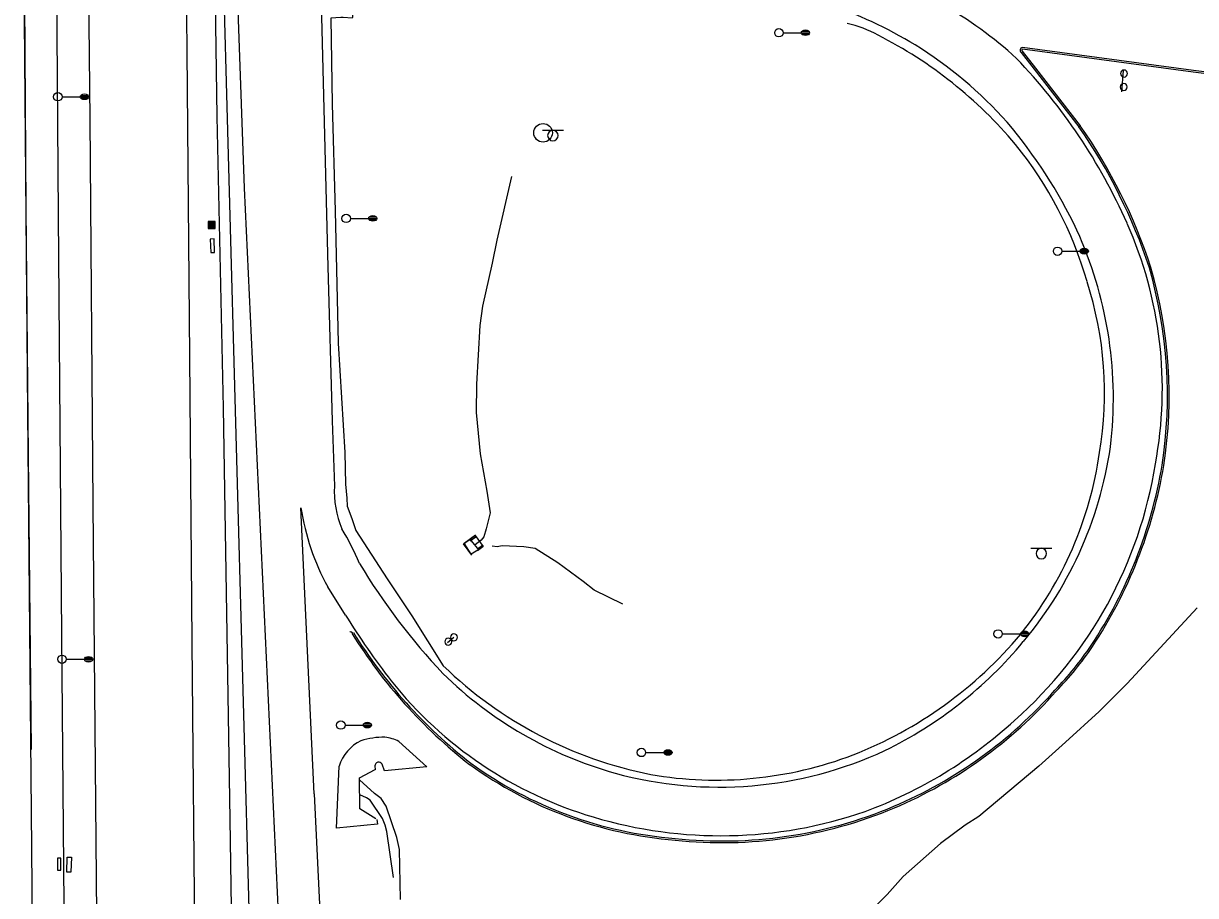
# Model space of a CAD drawing. Extents: x 2145380 to 2157287, y 139568 to 149130.
# Drawn here: x 2150813.7 to 2151232.5, y 142585.8 to 142897.3 of the extents above; entities that cross this region are included whole.
import ezdxf

# ---------------------------------------------------------------- set-up
doc = ezdxf.new("R2010")
doc.units = 0
for name, color, linetype in [('TOPO_Asphalt', 7, 'Continuous'), ('TOPO_Concrete', 7, 'Continuous'), ('TOPO_Curb Back', 7, 'Continuous'), ('TOPO_Curb Gut', 7, 'Continuous'), ('TOPO_DRAIN_Headwall', 7, 'Continuous'), ('TOPO_DRAIN_Inlet Grate', 7, 'Continuous'), ('TOPO_Flowline', 7, 'Continuous'), ('TOPO_Light Pole', 7, 'Continuous'), ('TOPO_Misc', 7, 'Continuous'), ('TOPO_Misc Line', 7, 'Continuous'), ('TOPO_Sign', 7, 'Continuous'), ('TOPO_Wall Freestanding', 7, 'Continuous')]:
    doc.layers.add(name, color=color, linetype=linetype)

# ---------------------------------------------------------------- blocks, each defined once
blk = doc.blocks.new('LP')
at = {"layer": 'TOPO_Light Pole'}
blk.add_line((3.8, 0), (20.3, 0), dxfattribs=at)
for points in [[(20.3, 0), (27.9, 0)], [(20.3, 0), (23.5, 0)], [(20.8, 1.3), (27.4, 1.3)], [(20.8, 1.3), (23.5, 1.3)], [(23.7, 1.3), (27.4, 1.3)], [(23.7, 0), (27.9, 0)], [(20.8, -1.3), (27.4, -1.3)], [(20.8, -1.3), (23.5, -1.3)], [(23.7, -1.3), (27.4, -1.3)]]:
    blk.add_lwpolyline(points, dxfattribs=at)
blk.add_circle((0, 0), 3.81, dxfattribs=at)
blk.add_ellipse((24.1, 0), major_axis=(3.81, 0), ratio=0.666667, dxfattribs=at)
blk = doc.blocks.new('POST')
at = {"layer": 'TOPO_Misc'}
for start, end in [(90, 180), (180, 270), (360, 90), (270, 0)]:
    blk.add_arc((0, 0), 3.16, start, end, dxfattribs=at)
blk = doc.blocks.new('CB')
at = {"layer": 'TOPO_Misc'}
for p, q in [((-3.1, 3), (3.2, 3)), ((-3.1, 2.7), (3.2, 2.7)), ((-3.1, 2.4), (3.2, 2.4)), ((-3.1, 2), (3.2, 2)), ((-3.1, 1.7), (3.2, 1.7)), ((-3.1, 1.4), (3.2, 1.4)), ((-3.1, 1.1), (3.2, 1.1)), ((-3.1, 0.8), (3.2, 0.8)), ((-3.1, 0.5), (3.2, 0.5)), ((-3.1, 0.1), (3.2, 0.1)), ((-3.1, -0.2), (3.2, -0.2)), ((-3.1, -0.5), (3.2, -0.5)), ((-3.1, -0.8), (3.2, -0.8)), ((-3.1, -1.1), (3.3, -1.1)), ((-3.1, -1.4), (3.3, -1.4)), ((-3.1, -1.8), (3.3, -1.8)), ((-3.1, -2.1), (3.3, -2.1)), ((-3.1, -2.4), (3.3, -2.4)), ((-3.1, -2.7), (3.3, -2.7)), ((-3.1, -3), (3.3, -3))]:
    blk.add_line(p, q, dxfattribs=at)
blk.add_lwpolyline([(3.3, -3.3), (3.2, 3.1), (-3.1, 3), (-3.1, -3.3), (3.3, -3.3)], dxfattribs=at)

msp = doc.modelspace()

# ---------------------------------------------------------------- linework, layer by layer
at = {"layer": 'TOPO_Asphalt'}
msp.add_line((2150917.58, 142622.16), (2150912.82, 142724.34), dxfattribs=at)
for points in [[(2150821.74, 142022.82), (2150820.93, 142111.1), (2150819.52, 142270.9), (2150818.3, 142408.96), (2150816.61, 142602.59), (2150815.23, 142758.44), (2150813.71, 142940.76), (2150813.67, 142946.8)], [(2150836.61, 142942.95), (2150837.33, 142863.14), (2150838.49, 142725.55), (2150839.88, 142565.35), (2150841.16, 142433.63), (2150842.34, 142295.33), (2150843.2, 142194.46), (2150844.72, 142022.63), (2150845.27, 141938.59), (2150846.34, 141853.99), (2150846.97, 141776.32), (2150847.39, 141719.39)], [(2150871.58, 142937.09), (2150872.02, 142887.42), (2150872.95, 142778.37), (2150873.81, 142676.39), (2150874.86, 142560.09), (2150875.91, 142436.5), (2150876.99, 142312.84), (2150878.19, 142167.19), (2150879.09, 142066.39), (2150879.83, 141982.7), (2150881.76, 141885.43), (2150884.37, 141796.89), (2150886.09, 141731.24)], [(2150894.63, 142568.03), (2150884.69, 142932.91), (2150884.69, 142932.91)], [(2150928.4, 141975.08), (2150924.07, 142171.93), (2150906.99, 142533.74), (2150892.68, 142838.57), (2150889.42, 142929.02), (2150888.62, 142934.23)], [(2150919.42, 142929.07), (2150920.05, 142904.5), (2150922.44, 142810.41), (2150924.02, 142755.42), (2150924.76, 142732.1)], [(2150931.37, 142927.07), (2150931.22, 142899.47), (2150931.17, 142899.25), (2150927.88, 142899.49), (2150927.1, 142899.42), (2150923.44, 142899.2), (2150924.02, 142868.52), (2150925.07, 142830.44), (2150926.16, 142783.14), (2150928.48, 142744.08), (2150928.69, 142732.82), (2150929.23, 142727.81), (2150929.39, 142724.93), (2150931.02, 142720.48), (2150932.45, 142716.2), (2150943.57, 142698.95), (2150952.45, 142685.69), (2150963.67, 142667.89)], [(2150912.82, 142724.34), (2150912.82, 142724.34)], [(2150928.74, 142686.03), (2150922.41, 142696.08)], [(2150930.34, 142679.96), (2150930.4, 142680.03), (2150930.65, 142680.2), (2150931.3, 142679.67)], [(2150917.58, 142622.16), (2150919.91, 142572.85), (2150924.48, 142484.02), (2150928.54, 142397.12), (2150933.29, 142297.78), (2150937.8, 142199.65)]]:
    msp.add_lwpolyline(points, dxfattribs=at)
for centre, radius, start, end in [((2151074.75, 142783.39), 138.13, 47.2856, 74.6257), ((2151045.73, 142745.32), 168.35, 59.0525, 82.811), ((2151097.3, 142852.35), 46.24, 61.9367, 76.6849), ((2151047.38, 142752.55), 157.82, 40.0751, 62.9913), ((2151051.82, 142760.79), 151.98, 41.7765, 58.0224), ((2151021.28, 142743.5), 204.08, 23.8293, 43.8499), ((2151028.7, 142746.48), 178.81, 25.5152, 40.2597), ((2151060.42, 142766.83), 138.66, 16.029, 39.0298), ((2151057.77, 142763.36), 145.33, 354.1799, 24.4482), ((2151075.26, 142766.69), 145.33, 349.4293, 24.0628), ((2151070.97, 142765.42), 128.98, 350.4655, 17.9229), ((2151064.86, 142765.68), 138.55, 319.9534, 352.9286), ((2151065.76, 142763.03), 133.76, 321.1913, 351.844), ((2151065.41, 142764.28), 154.63, 311.466, 350.9787), ((2150960.84, 142730.55), 36.12, 177.5411, 202.275), ((2150997.8, 142737.4), 85.98, 188.7393, 208.7288), ((2150842.45, 142665.6), 99.23, 23.0752, 31.0996), ((2151131.47, 142823.34), 230.7, 211.0078, 223.2941), ((2151160.55, 142829.25), 272.49, 211.709, 217.7367), ((2151055.49, 142775.08), 149.34, 291.4455, 320.0609), ((2151055.4, 142772.37), 150.09, 296.1174, 320.3194), ((2151063.65, 142767.17), 142.92, 225.5512, 254.3418), ((2151066.83, 142774.75), 148.54, 226.0096, 258.7192), ((2151058.42, 142752.98), 145.05, 218.6011, 253.5145), ((2151057.31, 142769.46), 163.88, 290.3688, 312.3799), ((2151062.25, 142765.62), 141.06, 254.7188, 294.828), ((2151061.19, 142764.4), 137.33, 260.1824, 290.8609), ((2151062.8, 142765.5), 158.3, 253.2786, 289.0052)]:
    msp.add_arc(centre, radius, start, end, dxfattribs=at)
at = {"layer": 'TOPO_Concrete'}
for points in [[(2150973.82, 142707.39), (2150970.92, 142711.48), (2150972.94, 142712.89), (2150975.11, 142714.47), (2150977.97, 142710.47), (2150975.92, 142708.93)], [(2150947.84, 142640.89), (2150957.76, 142631.82), (2150942.62, 142630.37)], [(2150939.96, 142612.97), (2150940.14, 142611.29), (2150925.51, 142609.92), (2150926.44, 142632.08)]]:
    msp.add_lwpolyline(points, dxfattribs=at)
msp.add_circle((2150999.32, 142858.29), 3.32, dxfattribs=at)
for centre, radius, start, end in [((2150940.79, 142627.55), 15.05, 115.7186, 162.4741), ((2150942.67, 142614.41), 27.99, 89.705, 107.4787), ((2150940.16, 142624.4), 18.2, 65.0222, 81.6131)]:
    msp.add_arc(centre, radius, start, end, dxfattribs=at)
at = {"layer": 'TOPO_Curb Back'}
for points in [[(2151170.09, 142887), (2151174.83, 142881.03), (2151190.8, 142860.45)], [(2151170.52, 142887.43), (2151175.3, 142881.4), (2151191.28, 142860.8)], [(2151631.82, 142855.73), (2151613.61, 142855.7), (2151561.78, 142855.78), (2151502.17, 142857.06), (2151459.88, 142858.89), (2151421.61, 142861.35), (2151354.93, 142866.71), (2151298.51, 142872.25), (2151231.72, 142880.54), (2151170.57, 142888.75)], [(2151631.66, 142855.07), (2151631.66, 142855.12), (2151631.65, 142855.13), (2151613.61, 142855.1), (2151561.77, 142855.18), (2151502.15, 142856.46), (2151459.85, 142858.29), (2151421.57, 142860.75), (2151354.87, 142866.11), (2151298.44, 142871.65), (2151231.64, 142879.95), (2151170.61, 142888.14)]]:
    msp.add_lwpolyline(points, dxfattribs=at)
for centre, radius, start, end in [((2151170.74, 142887.76), 1, 99.7314, 229.3073), ((2151170.74, 142887.76), 0.4, 110.0168, 235.6749), ((2151031.54, 142749.54), 194.07, 18.1534, 34.8525), ((2151031.54, 142749.54), 194.67, 18.1505, 34.8569), ((2151059.27, 142764.5), 163.15, 351.2085, 16.1949), ((2151059.28, 142764.5), 163.75, 351.2071, 16.1986), ((2151055.92, 142767.13), 166.87, 326.5511, 350.4929), ((2151055.92, 142767.13), 167.47, 326.5499, 350.4941), ((2151084.08, 142774.58), 180.19, 211.8487, 231.9815), ((2151084.09, 142774.58), 179.59, 211.8488, 231.9778), ((2151097.16, 142741.62), 118.41, 315.9206, 325.8513), ((2151097.17, 142741.62), 119.01, 315.9204, 325.8534), ((2151061.93, 142765.33), 160.39, 293.0105, 318.5866), ((2151061.93, 142765.33), 160.99, 293.0102, 318.5866), ((2151057.92, 142750.05), 144.85, 234.1578, 265.4839), ((2151057.92, 142750.05), 144.25, 234.1624, 265.4873), ((2151063.49, 142762.61), 157.87, 263.8282, 292.8767), ((2151063.49, 142762.6), 157.27, 263.825, 292.8764)]:
    msp.add_arc(centre, radius, start, end, dxfattribs=at)
at = {"layer": 'TOPO_Curb Gut'}
for points in [[(2150973.26, 142712.52), (2150975.33, 142713.98)], [(2150977.71, 142710.82), (2150975.85, 142709.59)]]:
    msp.add_lwpolyline(points, dxfattribs=at)
at = {"layer": 'TOPO_DRAIN_Headwall'}
for points in [[(2150977.57, 142710.16), (2150973.63, 142707.79), (2150971.12, 142711.7), (2150975.16, 142714.63)], [(2150939.6, 142613.18), (2150933.87, 142616.81), (2150933.74, 142627.91), (2150939.33, 142630.86)], [(2150939.21, 142632.12), (2150939.3, 142630.76)], [(2150942.62, 142630.37), (2150941.79, 142632.72)]]:
    msp.add_lwpolyline(points, dxfattribs=at)
msp.add_arc((2150940.58, 142632.09), 1.37, 27.505, 178.4161, dxfattribs=at)
at = {"layer": 'TOPO_DRAIN_Inlet Grate'}
msp.add_line((2150973.65, 142712.57), (2150976.34, 142709.18), dxfattribs=at)
for points in [[(2150880.39, 142820.33), (2150880.63, 142815.5), (2150881.99, 142815.56), (2150881.76, 142820.39)], [(2150825.8, 142599.15), (2150825.79, 142594.93), (2150827.03, 142594.93), (2150827.04, 142599.15)], [(2150829.32, 142599.52), (2150830.85, 142599.54), (2150830.58, 142594.23), (2150829.17, 142594.14)]]:
    msp.add_lwpolyline(points, close=True, dxfattribs=at)
at = {"layer": 'TOPO_Flowline'}
for points in [[(2150988.05, 142842.68), (2150982.81, 142819.95), (2150981.1, 142811.78), (2150977.66, 142796.33), (2150976.68, 142789.45), (2150975.53, 142768.44), (2150975.47, 142758.35), (2150976.86, 142743.64), (2150979.28, 142730.25), (2150980.41, 142722.56), (2150979.05, 142716.83), (2150978.15, 142713.92), (2150977.22, 142712.74), (2150975.08, 142711.08)], [(2151027.79, 142689.88), (2151017.59, 142694.9), (2151013.71, 142698.05), (2151004.59, 142704.63), (2150996.48, 142709.78), (2150992.4, 142710.43), (2150984.71, 142710.74), (2150982.94, 142710.37), (2150981.16, 142710.66)], [(2151233.04, 142688.61), (2151208.01, 142661.53), (2151198.05, 142651.59), (2151186.01, 142640.59), (2151176.51, 142632.06), (2151155.02, 142614.03), (2151150.1, 142611), (2151141.35, 142604.43), (2151128.02, 142592.65), (2151122.26, 142586.18), (2151113.59, 142577.6), (2151104.53, 142570.13), (2151089.65, 142554.94), (2151077.29, 142539.75), (2151043.07, 142512), (2151026.8, 142497.31), (2151022.6, 142492.41), (2151019.86, 142485.7), (2151005.92, 142467.75), (2151001.88, 142463.78), (2150996.64, 142460.11)], [(2150948.43, 142584.45), (2150948.04, 142602.22), (2150947.04, 142606.62), (2150943.31, 142617.7), (2150941.49, 142620.5), (2150939.06, 142622.24), (2150933.75, 142627.11)], [(2150945.85, 142592.29), (2150943.5, 142608.72), (2150942.93, 142611.01), (2150941.95, 142613.38), (2150937.5, 142619.95), (2150936.2, 142620.76), (2150933.81, 142621.79)]]:
    msp.add_lwpolyline(points, dxfattribs=at)
at = {"layer": 'TOPO_Misc Line'}
msp.add_lwpolyline([(2150813.87, 142924.17), (2150814.56, 142831.51), (2150815.37, 142743), (2150816.46, 142638.04)], dxfattribs=at)
at = {"layer": 'TOPO_Sign'}
for points in [[(2151206.61, 142880.55), (2151206.03, 142872.94)], [(2150999.08, 142859.18), (2151006.57, 142859.19)], [(2151000.96, 142857.32), (2151000.96, 142857.32)], [(2151002.83, 142859.18), (2151002.83, 142859.18)], [(2151004.69, 142857.32), (2151004.69, 142857.32)], [(2151002.83, 142855.45), (2151002.83, 142855.45)], [(2151173.61, 142709.86), (2151181.1, 142709.87)], [(2151175.49, 142707.99), (2151175.49, 142707.99)], [(2151177.36, 142709.86), (2151177.36, 142709.86)], [(2151179.22, 142707.99), (2151179.22, 142707.99)], [(2151177.36, 142706.12), (2151177.36, 142706.12)], [(2150967.39, 142678.02), (2150965.14, 142676.16)]]:
    msp.add_lwpolyline(points, dxfattribs=at)
for centre, start, end in [((2151002.83, 142857.32), 90, 180), ((2151002.83, 142857.32), 180, 270), ((2151002.83, 142857.32), 360, 90), ((2151002.83, 142857.32), 270, 0), ((2151177.36, 142707.99), 90, 180), ((2151177.36, 142707.99), 180, 270), ((2151177.36, 142707.99), 360, 90), ((2151177.36, 142707.99), 270, 0)]:
    msp.add_arc(centre, 1.87, start, end, dxfattribs=at)
at = {"layer": 'TOPO_Wall Freestanding'}
for points in [[(2150882.1, 142913.36), (2150882.75, 142864.13), (2150884.99, 142760.04), (2150886.41, 142672.05), (2150887.41, 142613.15), (2150888.67, 142526.11), (2150888.92, 142519.3)], [(2150825.43, 142910.44), (2150826.12, 142828.83), (2150827.3, 142678.76), (2150828.18, 142568.53), (2150829.78, 142399.95), (2150831.07, 142245.54), (2150832.2, 142107.27), (2150832.55, 142066.8)]]:
    msp.add_lwpolyline(points, dxfattribs=at)

# ---------------------------------------------------------------- block references
at = {"layer": 'TOPO_Light Pole', "xscale": 0.39370000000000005, "yscale": 0.3937000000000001}
for p in [(2151083.59, 142894.04), (2150825.96, 142871.15), (2150928.98, 142827.72), (2151183.16, 142815.99), (2151161.9, 142679.29), (2150827.44, 142670.22), (2150927.06, 142646.72), (2151034.48, 142636.94)]:
    msp.add_blockref('LP', p, dxfattribs=at)
at = {"layer": 'TOPO_Misc', "xscale": 0.39370000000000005, "yscale": 0.3937000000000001}
for name, p in [('POST', (2151206.89, 142879.46)), ('POST', (2151206.79, 142874.65)), ('CB', (2150880.86, 142825.44)), ('POST', (2150965.46, 142676.48)), ('POST', (2150967.49, 142678.11))]:
    msp.add_blockref(name, p, dxfattribs=at)

doc.saveas('drawing.dxf')
